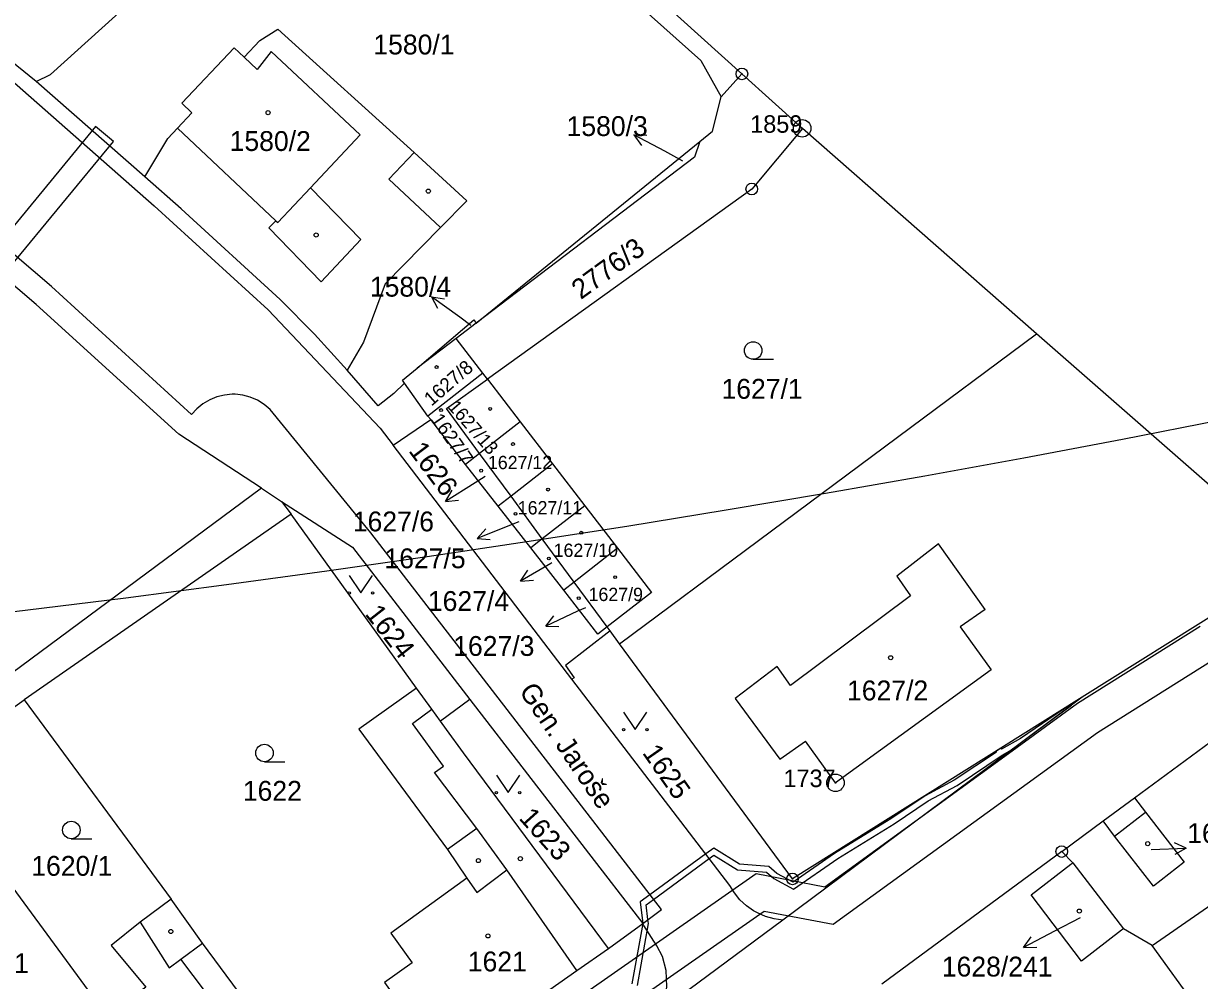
# Model space of a CAD drawing. Extents: x -644096 to -634268, y -1141430 to -1133463.
# Drawn here: x -638516.3 to -638415.6, y -1138456.6 to -1138374.6 of the extents above; entities that cross this region are included whole.
import ezdxf

# ---------------------------------------------------------------- set-up
doc = ezdxf.new("R2010")
doc.units = 0
for name, color, linetype in [('_CIVIL_CONSTRUCTION', 7, 'Continuous'), ('B_Hranice _3D', 7, 'Continuous'), ('M_Svah_Nasyp', 7, 'Continuous'), ('M_Svah_Zarez', 7, 'Continuous'), ('spodek_zarez', 7, 'Continuous'), ('svrsek_osa_sjezdy', 7, 'Continuous'), ('svrsek_osa_terminal_VRT', 7, 'Continuous'), ('svrsek_osa_VRT', 7, 'Continuous'), ('svrsek_popisy_VRT', 7, 'Continuous'), ('terminal_VRT', 7, 'Continuous')]:
    doc.layers.add(name, color=color, linetype=linetype)

msp = doc.modelspace()

# ---------------------------------------------------------------- linework, layer by layer
at = {"layer": '_CIVIL_CONSTRUCTION'}
for centre, radius in [((-638454.79, -1138378.95), 0.5), ((-638454.79, -1138378.95), 0.0303), ((-638449.63, -1138383.61), 0.75), ((-638449.63, -1138383.61), 0.03), ((-638453.95, -1138388.81), 0.5), ((-638453.95, -1138388.81), 0.0303), ((-638446.78, -1138439.68), 0.75), ((-638446.78, -1138439.68), 0.03), ((-638427.4, -1138445.57), 0.5), ((-638427.4, -1138445.57), 0.0303), ((-638450.46, -1138447.92), 0.5), ((-638450.46, -1138447.92), 0.0303)]:
    msp.add_circle(centre, radius, dxfattribs=at)
at = {"layer": 'B_Hranice _3D'}
msp.add_lwpolyline([(-638519.38, -1138393.38), (-638526.55, -1138399.65), (-638525.36, -1138401.27), (-638518.13, -1138394.94), (-638517.48, -1138395.48), (-638508.61, -1138384.73), (-638510.15, -1138383.45), (-638518.85, -1138393.99)], close=True, dxfattribs=at)
for points in [[(-638415.54, -1138426.29), (-638426.04, -1138432.9), (-638432.59, -1138437.65), (-638439.99, -1138443.02), (-638447.69, -1138448.61), (-638453.56, -1138447.49), (-638478.12, -1138464.64), (-638528.6, -1138501.6), (-638567.56, -1138526.92), (-638579.21, -1138535.86), (-638582.34, -1138539.81), (-638592.38, -1138547.99), (-638594.27, -1138547.97), (-638598.58, -1138542.7), (-638605.51, -1138532.81), (-638608.36, -1138531.34), (-638615.38, -1138536.46)], [(-638623.67, -1138546.48), (-638608.08, -1138534.86), (-638607.55, -1138535.13), (-638600.92, -1138544.6), (-638594.71, -1138551.26), (-638591.16, -1138550.87), (-638580.18, -1138541.92), (-638577.23, -1138538.12), (-638565.78, -1138529.34), (-638526.88, -1138504.06), (-638476.38, -1138467.08), (-638452.88, -1138450.67), (-638446.97, -1138451.79), (-638424.34, -1138435.38), (-638414.56, -1138429.23)], [(-638463.73, -1138457.04), (-638462.79, -1138451.75), (-638462.84, -1138451.4), (-638463, -1138450.13), (-638462.37, -1138449.67), (-638457.59, -1138446.18), (-638457.19, -1138445.89), (-638455.17, -1138447.14), (-638452.7, -1138447.34), (-638452.07, -1138447.88), (-638450.36, -1138448.79), (-638446.57, -1138446.16), (-638441.76, -1138443.2), (-638438.84, -1138441.22), (-638436.36, -1138439.9), (-638432.51, -1138437.32), (-638431.83, -1138436.95), (-638426.56, -1138433.03), (-638426.61, -1138432.95), (-638430.93, -1138435.9), (-638432.57, -1138436.79), (-638432.63, -1138436.73), (-638433.05, -1138437), (-638433, -1138437.06), (-638436.62, -1138439.46), (-638439.1, -1138440.8), (-638442.04, -1138442.78), (-638446.85, -1138445.74), (-638450.4, -1138448.21), (-638451.79, -1138447.46), (-638452.5, -1138446.86), (-638455.01, -1138446.66), (-638457.21, -1138445.29), (-638457.89, -1138445.78), (-638462.68, -1138449.27), (-638463.5, -1138449.87), (-638463.29, -1138451.73), (-638464.21, -1138456.9)]]:
    msp.add_lwpolyline(points, dxfattribs=at)
at = {"layer": 'M_Svah_Nasyp'}
for p, q in [((-638496.3, -1138378.58), (-638497.43, -1138377.51)), ((-638495.1, -1138377.02), (-638496.3, -1138378.58)), ((-638495.1, -1138377.02), (-638487.49, -1138384.17)), ((-638503.15, -1138383.61), (-638494.7, -1138391.54)), ((-638487.49, -1138384.17), (-638491.75, -1138388.72)), ((-638494.54, -1138391.69), (-638491.75, -1138388.72)), ((-638494.7, -1138391.54), (-638494.54, -1138391.69)), ((-638437.95, -1138419.21), (-638441.53, -1138421.99)), ((-638433.95, -1138424.83), (-638437.95, -1138419.21)), ((-638441.53, -1138421.99), (-638440.35, -1138423.65)), ((-638440.35, -1138423.65), (-638450.62, -1138431.34)), ((-638433.95, -1138424.83), (-638436.11, -1138426.32)), ((-638436.11, -1138426.32), (-638433.44, -1138429.99)), ((-638451.76, -1138429.71), (-638455.37, -1138432.46)), ((-638450.62, -1138431.34), (-638451.76, -1138429.71)), ((-638433.44, -1138429.99), (-638446.78, -1138439.68)), ((-638455.37, -1138432.46), (-638451.55, -1138437.66)), ((-638483.01, -1138434.61), (-638481.35, -1138433.38)), ((-638480.35, -1138438.26), (-638483.01, -1138434.61)), ((-638451.55, -1138437.66), (-638449.36, -1138436.12)), ((-638446.78, -1138439.68), (-638449.36, -1138436.12)), ((-638481.13, -1138438.81), (-638480.35, -1138438.26)), ((-638477.5, -1138443.61), (-638481.13, -1138438.81)), ((-638422.88, -1138444.26), (-638420.23, -1138442.21)), ((-638477.5, -1138443.61), (-638480.02, -1138445.4)), ((-638474.93, -1138447.15), (-638477.5, -1138443.61)), ((-638477.49, -1138449.07), (-638474.93, -1138447.15)), ((-638468.94, -1138455.77), (-638474.93, -1138447.15)), ((-638478.34, -1138447.84), (-638477.49, -1138449.07)), ((-638506.33, -1138451.61), (-638503.84, -1138455.54)), ((-638502.84, -1138454.79), (-638501, -1138453.42)), ((-638503.84, -1138455.54), (-638502.84, -1138454.79)), ((-638498.16, -1138460.99), (-638502.84, -1138454.79))]:
    msp.add_line(p, q, dxfattribs=at)
for points in [[(-638482.86, -1138385.67), (-638485.04, -1138387.96), (-638480.61, -1138392.11)], [(-638491.75, -1138388.72), (-638487.43, -1138393.13), (-638490.82, -1138396.77), (-638495.31, -1138392.13), (-638494.7, -1138391.54)]]:
    msp.add_lwpolyline(points, dxfattribs=at)
at = {"layer": 'M_Svah_Zarez'}
for centre, radius in [((-638495.38, -1138382.27), 0.175), ((-638481.65, -1138388.99), 0.175), ((-638491.26, -1138392.75), 0.175), ((-638480.94, -1138404.06), 0.123), ((-638480.56, -1138407.75), 0.123), ((-638476.36, -1138407.65), 0.123), ((-638474.4, -1138410.66), 0.123), ((-638477.13, -1138412.94), 0.123), ((-638471.4, -1138414.56), 0.123), ((-638474.18, -1138416.64), 0.123), ((-638468.55, -1138418.26), 0.123), ((-638471.33, -1138420.46), 0.123), ((-638465.65, -1138422.07), 0.123), ((-638468.77, -1138423.86), 0.123), ((-638442.05, -1138428.97), 0.175), ((-638420.03, -1138444.9), 0.175), ((-638477.36, -1138446.35), 0.175), ((-638473.77, -1138446.18), 0.175), ((-638425.89, -1138450.67), 0.175), ((-638503.71, -1138452.42), 0.175), ((-638476.55, -1138452.8), 0.175)]:
    msp.add_circle(centre, radius, dxfattribs=at)
at = {"layer": 'spodek_zarez'}
msp.add_circle((-638683.07, -1137056.85), 1378.08, dxfattribs=at)
at = {"layer": 'svrsek_osa_sjezdy'}
for p, q in [((-638453.83, -1138403.4), (-638452.08, -1138403.4)), ((-638495.69, -1138437.88), (-638493.94, -1138437.88)), ((-638512.23, -1138444.48), (-638510.48, -1138444.48))]:
    msp.add_line(p, q, dxfattribs=at)
for points in [[(-638488.43, -1138421.92), (-638487.43, -1138423.42), (-638486.43, -1138421.92)], [(-638464.93, -1138433.62), (-638463.93, -1138435.12), (-638462.93, -1138433.62)], [(-638475.82, -1138439.02), (-638474.82, -1138440.52), (-638473.82, -1138439.02)]]:
    msp.add_lwpolyline(points, dxfattribs=at)
for centre, radius in [((-638453.83, -1138402.65), 0.75), ((-638488.43, -1138423.42), 0.1), ((-638486.43, -1138423.42), 0.1), ((-638464.93, -1138435.12), 0.1), ((-638462.93, -1138435.12), 0.1), ((-638495.69, -1138437.13), 0.75), ((-638475.82, -1138440.52), 0.1), ((-638473.82, -1138440.52), 0.1), ((-638512.23, -1138443.73), 0.75)]:
    msp.add_circle(centre, radius, dxfattribs=at)
at = {"layer": 'svrsek_osa_terminal_VRT'}
msp.add_arc((-642050.26, -1145189.6), 8802.25, 41.413152, 75.317049, dxfattribs=at)
at = {"layer": 'svrsek_popisy_VRT'}
for p, q in [((-638461.4, -1138385.58), (-638464.05, -1138384.17)), ((-638464.05, -1138384.17), (-638462.93, -1138384.2)), ((-638464.05, -1138384.17), (-638463.4, -1138385.08)), ((-638459.84, -1138386.41), (-638461.4, -1138385.58)), ((-638478.96, -1138399.8), (-638481.39, -1138398.04)), ((-638481.39, -1138398.04), (-638480.28, -1138398.22)), ((-638481.39, -1138398.04), (-638480.87, -1138399.03)), ((-638478.01, -1138400.49), (-638478.96, -1138399.8)), ((-638477.64, -1138413.98), (-638480.19, -1138415.57)), ((-638476.79, -1138413.45), (-638477.64, -1138413.98)), ((-638480.19, -1138415.57), (-638479.6, -1138414.61)), ((-638480.19, -1138415.57), (-638479.07, -1138415.46)), ((-638474.69, -1138417.64), (-638477.47, -1138418.76)), ((-638477.47, -1138418.76), (-638476.73, -1138417.93)), ((-638473.89, -1138417.32), (-638474.69, -1138417.64)), ((-638477.47, -1138418.76), (-638476.36, -1138418.85)), ((-638471.16, -1138420.9), (-638473.76, -1138422.4)), ((-638471.07, -1138420.85), (-638471.16, -1138420.9)), ((-638473.76, -1138422.4), (-638473.14, -1138421.47)), ((-638473.76, -1138422.4), (-638472.64, -1138422.33)), ((-638468.87, -1138424.99), (-638471.59, -1138426.26)), ((-638468.2, -1138424.68), (-638468.87, -1138424.99)), ((-638471.59, -1138426.26), (-638470.89, -1138425.38)), ((-638471.59, -1138426.26), (-638470.47, -1138426.29)), ((-638419.73, -1138445.39), (-638416.73, -1138445.28)), ((-638416.73, -1138445.28), (-638417.75, -1138444.82)), ((-638416.73, -1138445.28), (-638417.71, -1138445.82)), ((-638425.83, -1138451.24), (-638428.01, -1138452.39)), ((-638428.01, -1138452.39), (-638430.66, -1138453.8)), ((-638430.66, -1138453.8), (-638430.01, -1138452.89)), ((-638430.66, -1138453.8), (-638429.54, -1138453.77))]:
    msp.add_line(p, q, dxfattribs=at)
at = {"layer": 'terminal_VRT'}
for p, q in [((-638515.25, -1138379.6), (-638536.22, -1138362.7)), ((-638505.94, -1138387.77), (-638515.25, -1138379.6)), ((-638456.57, -1138380.9), (-638454.79, -1138378.95)), ((-638449.6, -1138383.62), (-638454.79, -1138378.95)), ((-638429.55, -1138401.21), (-638449.6, -1138383.62)), ((-638477.54, -1138400.3), (-638458.4, -1138384.73)), ((-638477.54, -1138400.3), (-638479.27, -1138401.61)), ((-638479.27, -1138401.61), (-638482.61, -1138404.17)), ((-638476.98, -1138404.59), (-638479.27, -1138401.61)), ((-638465.28, -1138427.77), (-638429.55, -1138401.21)), ((-638476.98, -1138404.59), (-638481.69, -1138408.26)), ((-638476.58, -1138405.11), (-638476.98, -1138404.59)), ((-638481.69, -1138408.26), (-638483.69, -1138405.43)), ((-638476.58, -1138405.11), (-638473.78, -1138408.75)), ((-638484.67, -1138410.75), (-638481.45, -1138408.57)), ((-638481.45, -1138408.57), (-638481.69, -1138408.26)), ((-638478.46, -1138412.4), (-638481.45, -1138408.57)), ((-638473.78, -1138408.75), (-638477.26, -1138411.46)), ((-638473.78, -1138408.75), (-638471.01, -1138412.35)), ((-638469.35, -1138430.79), (-638484.67, -1138410.75)), ((-638477.26, -1138411.46), (-638478.46, -1138412.4)), ((-638474.57, -1138415.12), (-638477.26, -1138411.46)), ((-638475.67, -1138415.98), (-638478.46, -1138412.4)), ((-638471.01, -1138412.35), (-638474.57, -1138415.12)), ((-638471.01, -1138412.35), (-638468.25, -1138415.94)), ((-638495.94, -1138414.45), (-638494.22, -1138415.58)), ((-638494.22, -1138415.58), (-638493.41, -1138416.67)), ((-638474.57, -1138415.12), (-638475.67, -1138415.98)), ((-638472.88, -1138419.55), (-638475.67, -1138415.98)), ((-638471.89, -1138418.78), (-638474.57, -1138415.12)), ((-638468.25, -1138415.94), (-638471.89, -1138418.78)), ((-638468.25, -1138415.94), (-638465.44, -1138419.59)), ((-638493.41, -1138416.67), (-638516.27, -1138432.58)), ((-638482.66, -1138431.58), (-638493.41, -1138416.67)), ((-638471.89, -1138418.78), (-638472.88, -1138419.55)), ((-638469.16, -1138422.49), (-638471.89, -1138418.78)), ((-638470.05, -1138423.19), (-638472.88, -1138419.55)), ((-638465.44, -1138419.59), (-638469.16, -1138422.49)), ((-638407.11, -1138420.71), (-638425.65, -1138432.35)), ((-638469.16, -1138422.49), (-638470.05, -1138423.19)), ((-638466.34, -1138426.33), (-638469.16, -1138422.49)), ((-638466.09, -1138426.67), (-638466.34, -1138426.33)), ((-638465.28, -1138427.77), (-638466.09, -1138426.67)), ((-638455.83, -1138448.48), (-638469.35, -1138430.79)), ((-638520.98, -1138435.88), (-638516.27, -1138432.58)), ((-638516.27, -1138432.58), (-638503.69, -1138449.64)), ((-638478.09, -1138432.55), (-638480.62, -1138434.39)), ((-638478.09, -1138432.55), (-638463.29, -1138451.73)), ((-638423.85, -1138442.95), (-638421.16, -1138440.97)), ((-638427.4, -1138445.57), (-638423.85, -1138442.95)), ((-638509.17, -1138459.61), (-638520.01, -1138444.89)), ((-638427.4, -1138445.57), (-638442.8, -1138456.94)), ((-638426.46, -1138446.53), (-638427.4, -1138445.57)), ((-638426.46, -1138446.53), (-638422.12, -1138452.2)), ((-638466.21, -1138453.88), (-638463.29, -1138451.73)), ((-638419.65, -1138453.63), (-638422.12, -1138452.2)), ((-638415.06, -1138459.94), (-638419.65, -1138453.63))]:
    msp.add_line(p, q, dxfattribs=at)
for points in [[(-638800.84, -1138262.64), (-638744.23, -1138281.29), (-638601.39, -1138330.16), (-638565.36, -1138347.33), (-638549.56, -1138355.67), (-638537, -1138363.89), (-638519.52, -1138377.59), (-638505.14, -1138390.26), (-638495.38, -1138399.15), (-638485.78, -1138409.3), (-638484.67, -1138410.75)], [(-638495.94, -1138414.45), (-638503.03, -1138409.81), (-638515.24, -1138398.71), (-638533.54, -1138383.08), (-638549.84, -1138370.95), (-638565.34, -1138362.05), (-638587.86, -1138350.29), (-638596.71, -1138345.92), (-638606.34, -1138336.63), (-638734.32, -1138293.15), (-638735.41, -1138293.06)], [(-638515.25, -1138379.6), (-638514, -1138379), (-638492.92, -1138359.93), (-638490.37, -1138357.62), (-638484.39, -1138352.21)], [(-638477.28, -1138358.64), (-638477.21, -1138361.15), (-638477.2, -1138361.38), (-638473.36, -1138364.35), (-638458.32, -1138377.79), (-638456.57, -1138380.9)], [(-638454.79, -1138378.95), (-638474.24, -1138361.38), (-638477.28, -1138358.64)], [(-638505.94, -1138387.77), (-638503.97, -1138384.49), (-638503.15, -1138383.61), (-638501.9, -1138382.27), (-638502.76, -1138381.46), (-638498.29, -1138376.7), (-638497.43, -1138377.51), (-638496.09, -1138376.09), (-638494.55, -1138375.12), (-638482.86, -1138385.67), (-638478.35, -1138389.81), (-638480.61, -1138392.11), (-638485.34, -1138396.94), (-638487.2, -1138401.94), (-638488.61, -1138404.33)], [(-638501.93, -1138408.14), (-638513.92, -1138397.17), (-638532.22, -1138381.54)], [(-638458.4, -1138384.73), (-638457.3, -1138383.84), (-638456.57, -1138380.9)], [(-638449.6, -1138383.62), (-638453.95, -1138388.81), (-638476.58, -1138405.11)], [(-638458.4, -1138384.73), (-638458.85, -1138386.07), (-638477.54, -1138400.3)], [(-638488.61, -1138404.33), (-638491.41, -1138401.24), (-638494.34, -1138398.28), (-638502.82, -1138390.5), (-638505.94, -1138387.77)], [(-638482.61, -1138404.17), (-638477.76, -1138400.02), (-638477.54, -1138400.3)], [(-638407.11, -1138420.71), (-638407.87, -1138420.22), (-638429.55, -1138401.21)], [(-638483.69, -1138405.43), (-638484.6, -1138406.33), (-638485.96, -1138407.38), (-638488.61, -1138404.33)], [(-638483.69, -1138405.43), (-638483.86, -1138405.18), (-638482.61, -1138404.17)], [(-638477.26, -1138411.46), (-638480.09, -1138407.6), (-638476.58, -1138405.11)], [(-638495.2, -1138407.7), (-638495.71, -1138407.27), (-638496.28, -1138406.91), (-638496.9, -1138406.64), (-638497.55, -1138406.47), (-638498.21, -1138406.4), (-638498.44, -1138406.4), (-638499.11, -1138406.46), (-638499.76, -1138406.62), (-638500.38, -1138406.87), (-638500.96, -1138407.22), (-638501.48, -1138407.64), (-638501.93, -1138408.14)], [(-638463.29, -1138451.73), (-638461.69, -1138450.55), (-638486.57, -1138418.28), (-638495.2, -1138407.7)], [(-638495.94, -1138414.45), (-638532.17, -1138441.29), (-638533.15, -1138439.9)], [(-638494.22, -1138415.58), (-638488.15, -1138419.5), (-638478.09, -1138432.55)], [(-638465.44, -1138419.59), (-638462.53, -1138423.37), (-638466.34, -1138426.33)], [(-638466.34, -1138426.33), (-638467.12, -1138426.94), (-638470.05, -1138423.19)], [(-638466.09, -1138426.67), (-638469.9, -1138429.62), (-638469.16, -1138430.69), (-638469.35, -1138430.79)], [(-638425.65, -1138432.35), (-638450.46, -1138447.92), (-638465.28, -1138427.77)], [(-638482.66, -1138431.58), (-638487.61, -1138435.08), (-638480.02, -1138445.4), (-638478.34, -1138447.84), (-638484.87, -1138452.56), (-638483.05, -1138455.11), (-638485.41, -1138456.8), (-638482.23, -1138461.25), (-638481.24, -1138462.15), (-638480.15, -1138463.73)], [(-638480.62, -1138434.39), (-638481.35, -1138433.38), (-638482.66, -1138431.58)], [(-638425.65, -1138432.35), (-638432.65, -1138437.56), (-638451.3, -1138451.44)], [(-638421.16, -1138440.97), (-638411.94, -1138434.17), (-638405.78, -1138433.62), (-638402.17, -1138435.06), (-638398.41, -1138437.89)], [(-638466.21, -1138453.88), (-638478.64, -1138437.11), (-638480.1, -1138435.11), (-638480.62, -1138434.39)], [(-638421.16, -1138440.97), (-638420.23, -1138442.21), (-638416.9, -1138446.47), (-638419.55, -1138448.54), (-638422.88, -1138444.26), (-638423.85, -1138442.95)], [(-638419.65, -1138453.63), (-638407.67, -1138445.31), (-638404.42, -1138442.87)], [(-638422.12, -1138452.2), (-638422.28, -1138452.32), (-638425.71, -1138454.95), (-638430.03, -1138449.29), (-638426.62, -1138446.66), (-638426.46, -1138446.53)], [(-638451.3, -1138451.44), (-638452.04, -1138451.33), (-638452.76, -1138451.13), (-638453.45, -1138450.83), (-638453.79, -1138450.64), (-638454.41, -1138450.21), (-638454.96, -1138449.7), (-638455.43, -1138449.12), (-638455.83, -1138448.48)], [(-638503.69, -1138449.64), (-638506.33, -1138451.61), (-638508.82, -1138453.61), (-638505.84, -1138457.18), (-638509.17, -1138459.61)], [(-638488.76, -1138469.93), (-638496.36, -1138459.69), (-638501, -1138453.42), (-638503.69, -1138449.64)], [(-638462.95, -1138460.08), (-638462.04, -1138459.33), (-638461.68, -1138458.87), (-638461.47, -1138458.43), (-638461.28, -1138457.63), (-638461.22, -1138457.13), (-638461.28, -1138455.76), (-638461.58, -1138454.57), (-638462.08, -1138453.64), (-638463.19, -1138451.92), (-638463.29, -1138451.73)], [(-638451.3, -1138451.44), (-638459.33, -1138457.41), (-638462.95, -1138460.08)], [(-638480.15, -1138463.73), (-638477.99, -1138462.18), (-638477.86, -1138462.36), (-638473.18, -1138458.96), (-638473.26, -1138458.82), (-638468.94, -1138455.77), (-638466.21, -1138453.88)]]:
    msp.add_lwpolyline(points, dxfattribs=at)

# ---------------------------------------------------------------- texts
at = {"layer": '_CIVIL_CONSTRUCTION'}
for s, p in [('1859', (-638454.08, -1138383.99)), ('1737', (-638451.23, -1138440.05))]:
    msp.add_text(s, height=1.5, dxfattribs=at).set_placement(p)
at = {"layer": 'svrsek_osa_VRT'}
for s, height, p in [('1580/1', 1.7, (-638486.36, -1138377.28)), ('1580/3', 1.7, (-638469.81, -1138384.27)), ('1580/2', 1.7, (-638498.67, -1138385.55)), ('1580/4', 1.7, (-638486.66, -1138398.03)), ('1627/1', 1.7, (-638456.54, -1138406.78)), ('1627/12', 1.14, (-638476.55, -1138412.81)), ('1627/11', 1.14, (-638473.99, -1138416.69)), ('1627/6', 1.7, (-638488.12, -1138418.14)), ('1627/5', 1.7, (-638485.41, -1138421.3)), ('1627/10', 1.14, (-638470.92, -1138420.33)), ('1627/9', 1.14, (-638467.93, -1138424.11)), ('1627/4', 1.7, (-638481.69, -1138424.96)), ('1627/3', 1.7, (-638479.52, -1138428.81)), ('1627/2', 1.7, (-638445.79, -1138432.62)), ('1622', 1.7, (-638497.54, -1138441.22)), ('1628/250', 1.7, (-638416.65, -1138444.85)), ('1620/1', 1.7, (-638515.66, -1138447.65)), ('1618/1', 1.7, (-638522.82, -1138455.98)), ('1621', 1.7, (-638478.27, -1138455.84)), ('1628/241', 1.7, (-638437.67, -1138456.28))]:
    msp.add_text(s, height=height, dxfattribs=at).set_placement(p)
for s, height, rotation, p in [('2776/3', 1.7, 36, (-638468.59, -1138398.33)), ('1627/8', 1.19, 41, (-638481.38, -1138407.46)), ('1627/13', 1.14, 311, (-638480.04, -1138407.51)), ('1627/7', 1.19, 305, (-638481.49, -1138408.55)), ('1626', 1.7, 307, (-638483.4, -1138411.25)), ('1624', 1.7, 308, (-638487.14, -1138425.23)), ('1625', 1.7, 305, (-638463.37, -1138437.12)), ('1623', 1.7, 312, (-638473.96, -1138442.75))]:
    msp.add_text(s, height=height, rotation=rotation, dxfattribs=at).set_placement(p)
at = {"layer": 'svrsek_popisy_VRT'}
msp.add_text('Gen. Jaroše', height=1.7, rotation=304, dxfattribs=at).set_placement((-638473.93, -1138431.83))

doc.saveas('drawing.dxf')
